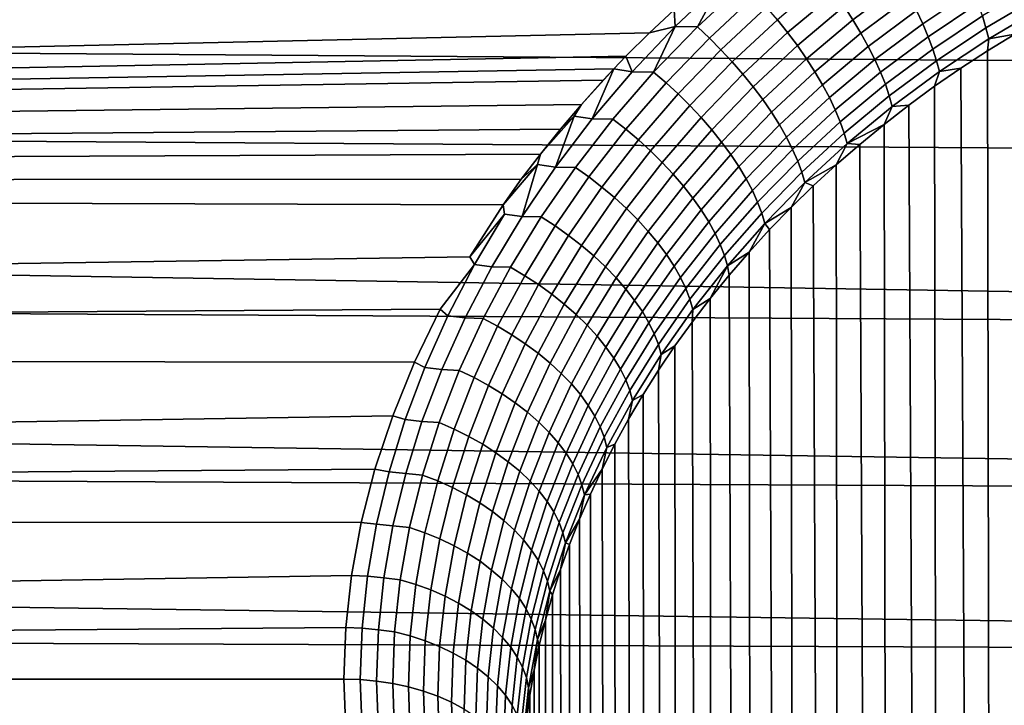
# Model space of a CAD drawing. Header units: metres. Extents: x -29 to 117, y -464 to 29.
# Tile 331 of 362: x 95.03 to 100.55, y -18.31 to -14.47. Entities that reach past the tile are written whole.
import ezdxf

# ---------------------------------------------------------------- set-up
doc = ezdxf.new("R2010")
doc.units = ezdxf.units.M
doc.layers.add('solid_24_501_056_XXX', color=7, linetype='CONTINUOUS')

msp = doc.modelspace()

# ---------------------------------------------------------------- linework, layer by layer
at = {"layer": 'solid_24_501_056_XXX'}
for points in [[(69.047974, -13.9596, 27.441992), (115.332092, -14.312449, 27.645866), (115.389374, -14.803751, 27.941235), (68.928398, -14.469694, 27.738928)], [(99.697731, -14.470468, 76.542145), (99.972244, -14.264395, 76.652916), (99.926414, -14.186482, 76.633469), (99.649162, -14.394706, 76.520927)], [(100.08844, -14.492597, 76.757446), (100.369263, -14.304592, 76.854813), (100.336456, -14.228458, 76.813866), (100.053612, -14.418109, 76.715172)], [(98.959328, -14.262216, 76.393478), (98.695892, -14.413435, 76.302017), (98.701729, -14.507114, 76.249756)], [(98.959328, -14.262216, 76.393478), (98.701729, -14.507114, 76.249756), (98.826317, -14.509795, 76.261063)], [(98.959328, -14.262216, 76.393478), (98.826317, -14.509795, 76.261063), (99.088821, -14.265953, 76.402695)], [(98.893097, -14.572142, 76.246849), (99.152267, -14.33113, 76.386108), (99.088821, -14.265953, 76.402695), (98.826317, -14.509795, 76.261063)], [(99.331787, -14.541549, 76.384087), (99.597404, -14.319251, 76.507629), (99.542892, -14.24475, 76.502373), (99.274277, -14.46952, 76.376762)], [(99.742691, -14.54589, 76.571114), (100.014763, -14.341824, 76.680229), (99.972244, -14.264395, 76.652916), (99.697731, -14.470468, 76.542145)], [(100.443016, -14.514874, 77.018661), (100.731186, -14.344188, 77.104179), (100.712067, -14.27663, 77.044022), (100.422775, -14.448414, 76.957649)], [(98.95826, -14.637431, 76.240501), (99.214264, -14.399179, 76.377441), (99.152267, -14.33113, 76.386108), (98.893097, -14.572142, 76.246849)], [(99.386299, -14.614652, 76.399353), (99.649162, -14.394706, 76.520927), (99.597404, -14.319251, 76.507629), (99.331787, -14.541549, 76.384087)], [(99.783661, -14.620327, 76.607582), (100.053612, -14.418109, 76.715172), (100.014763, -14.341824, 76.680229), (99.742691, -14.54589, 76.571114)], [(100.118965, -14.564651, 76.806694), (100.398117, -14.378119, 76.902878), (100.369263, -14.304592, 76.854813), (100.08844, -14.492597, 76.757446)], [(99.437363, -14.688203, 76.422417), (99.697731, -14.470468, 76.542145), (99.649162, -14.394706, 76.520927), (99.386299, -14.614652, 76.399353)], [(100.14492, -14.633657, 76.862495), (100.422775, -14.448414, 76.957649), (100.398117, -14.378119, 76.902878), (100.118965, -14.564651, 76.806694)], [(100.458679, -14.57693, 77.085396), (100.746124, -14.407156, 77.170219), (100.731186, -14.344188, 77.104179), (100.443016, -14.514874, 77.018661)], [(60.9226, -14.407704, 76.30542), (60.887333, -15.386535, 75.697922), (98.558464, -14.542599, 76.224953), (98.695892, -14.413435, 76.302017)], [(98.701729, -14.507114, 76.249756), (98.695892, -14.413435, 76.302017), (98.558464, -14.542599, 76.224953)], [(99.021248, -14.705104, 76.242065), (99.274277, -14.46952, 76.376762), (99.214264, -14.399179, 76.377441), (98.95826, -14.637431, 76.240501)], [(99.820297, -14.693143, 76.65123), (100.08844, -14.492597, 76.757446), (100.053612, -14.418109, 76.715172), (99.783661, -14.620327, 76.607582)], [(100.166092, -14.699023, 76.92437), (100.443016, -14.514874, 77.018661), (100.422775, -14.448414, 76.957649), (100.14492, -14.633657, 76.862495)], [(100.458679, -14.57693, 77.085396), (100.604523, -14.551145, 77.197197), (100.746124, -14.407156, 77.170219)], [(68.928398, -14.469694, 27.738928), (115.389374, -14.803751, 27.941235), (115.443558, -15.288179, 28.246008), (68.807899, -14.973653, 28.04657)], [(98.460838, -14.761535, 76.097061), (98.701729, -14.507114, 76.249756), (98.558464, -14.542599, 76.224953), (98.426079, -14.674003, 76.145584)], [(98.701729, -14.507114, 76.249756), (98.460838, -14.761535, 76.097061), (98.580727, -14.763622, 76.110207)], [(98.701729, -14.507114, 76.249756), (98.580727, -14.763622, 76.110207), (98.826317, -14.509795, 76.261063)], [(99.081512, -14.774582, 76.251534), (99.331787, -14.541549, 76.384087), (99.274277, -14.46952, 76.376762), (99.021248, -14.705104, 76.242065)], [(99.484535, -14.761574, 76.453094), (99.742691, -14.54589, 76.571114), (99.697731, -14.470468, 76.542145), (99.437363, -14.688203, 76.422417)], [(99.852272, -14.763715, 76.701683), (100.118965, -14.564651, 76.806694), (100.08844, -14.492597, 76.757446), (99.820297, -14.693143, 76.65123)], [(60.887333, -15.386535, 75.697922), (98.426079, -14.674003, 76.145584), (98.558464, -14.542599, 76.224953)], [(98.650604, -14.823027, 76.098473), (98.893097, -14.572142, 76.246849), (98.826317, -14.509795, 76.261063), (98.580727, -14.763622, 76.110207)], [(99.13855, -14.845272, 76.268829), (99.386299, -14.614652, 76.399353), (99.331787, -14.541549, 76.384087), (99.081512, -14.774582, 76.251534)], [(99.527405, -14.834137, 76.491119), (99.783661, -14.620327, 76.607582), (99.742691, -14.54589, 76.571114), (99.484535, -14.761574, 76.453094)], [(100.182281, -14.760191, 76.991791), (100.458679, -14.57693, 77.085396), (100.443016, -14.514874, 77.018661), (100.166092, -14.699023, 76.92437)], [(100.451645, -14.644389, 77.150513), (100.530876, -58.522095, 129.525024), (100.845062, -58.37307, 129.65007), (100.604523, -14.551145, 77.197197)], [(100.458679, -14.57693, 77.085396), (100.451645, -14.644389, 77.150513), (100.604523, -14.551145, 77.197197)], [(98.718689, -14.885459, 76.094536), (98.95826, -14.637431, 76.240501), (98.893097, -14.572142, 76.246849), (98.650604, -14.823027, 76.098473)], [(99.191872, -14.916568, 76.293793), (99.437363, -14.688203, 76.422417), (99.386299, -14.614652, 76.399353), (99.13855, -14.845272, 76.268829)], [(99.879326, -14.831439, 76.75853), (100.14492, -14.633657, 76.862495), (100.118965, -14.564651, 76.806694), (99.852272, -14.763715, 76.701683)], [(100.458679, -14.57693, 77.085396), (100.182281, -14.760191, 76.991791), (100.301796, -14.741547, 77.10112), (100.451645, -14.644389, 77.150513)], [(60.887333, -15.386535, 75.697922), (98.357079, -14.745494, 76.101997), (98.426079, -14.674003, 76.145584)], [(98.460838, -14.761535, 76.097061), (98.426079, -14.674003, 76.145584), (98.357079, -14.745494, 76.101997)], [(98.784409, -14.950383, 76.098419), (99.021248, -14.705104, 76.242065), (98.95826, -14.637431, 76.240501), (98.718689, -14.885459, 76.094536)], [(99.565613, -14.905272, 76.536163), (99.820297, -14.693143, 76.65123), (99.783661, -14.620327, 76.607582), (99.527405, -14.834137, 76.491119)], [(99.901215, -14.895738, 76.821259), (100.166092, -14.699023, 76.92437), (100.14492, -14.633657, 76.862495), (99.879326, -14.831439, 76.75853)], [(100.451645, -14.644389, 77.150513), (100.301796, -14.741547, 77.10112), (100.530876, -58.522095, 129.525024)], [(98.847198, -15.017246, 76.1101), (99.081512, -14.774582, 76.251534), (99.021248, -14.705104, 76.242065), (98.784409, -14.950383, 76.098419)], [(99.241013, -14.987862, 76.326218), (99.484535, -14.761574, 76.453094), (99.437363, -14.688203, 76.422417), (99.191872, -14.916568, 76.293793)], [(99.598831, -14.974372, 76.587845), (99.852272, -14.763715, 76.701683), (99.820297, -14.693143, 76.65123), (99.565613, -14.905272, 76.536163)], [(99.917763, -14.95606, 76.889351), (100.182281, -14.760191, 76.991791), (100.166092, -14.699023, 76.92437), (99.901215, -14.895738, 76.821259)], [(60.887333, -15.386535, 75.697922), (98.298676, -14.807759, 76.063797), (98.357079, -14.745494, 76.101997)], [(98.237198, -15.024389, 75.935562), (98.357079, -14.745494, 76.101997), (98.176094, -14.943997, 75.979431), (98.135208, -15.009607, 75.938515)], [(98.176094, -14.943997, 75.979431), (98.357079, -14.745494, 76.101997), (98.298676, -14.807759, 76.063797)], [(98.460838, -14.761535, 76.097061), (98.357079, -14.745494, 76.101997), (98.237198, -15.024389, 75.935562)], [(98.237198, -15.024389, 75.935562), (98.352646, -15.026298, 75.95031), (98.580727, -14.763622, 76.110207), (98.460838, -14.761535, 76.097061)], [(98.425369, -15.082658, 75.941147), (98.650604, -14.823027, 76.098473), (98.580727, -14.763622, 76.110207), (98.352646, -15.026298, 75.95031)], [(98.906517, -15.085475, 76.129478), (99.13855, -14.845272, 76.268829), (99.081512, -14.774582, 76.251534), (98.847198, -15.017246, 76.1101)], [(99.285561, -15.058543, 76.365822), (99.527405, -14.834137, 76.491119), (99.484535, -14.761574, 76.453094), (99.241013, -14.987862, 76.326218)], [(99.626778, -15.040844, 76.645721), (99.879326, -14.831439, 76.75853), (99.852272, -14.763715, 76.701683), (99.598831, -14.974372, 76.587845)], [(100.182281, -14.760191, 76.991791), (99.917763, -14.95606, 76.889351), (100.011726, -14.947417, 76.994492), (100.155128, -14.842526, 77.049057)], [(100.155128, -14.842526, 77.049057), (100.229263, -58.685654, 129.387787), (100.530876, -58.522095, 129.525024), (100.301796, -14.741547, 77.10112)], [(100.182281, -14.760191, 76.991791), (100.155128, -14.842526, 77.049057), (100.301796, -14.741547, 77.10112)], [(60.887333, -15.386535, 75.697922), (98.176094, -14.943997, 75.979431), (98.298676, -14.807759, 76.063797)], [(98.496132, -15.142146, 75.939697), (98.718689, -14.885459, 76.094536), (98.650604, -14.823027, 76.098473), (98.425369, -15.082658, 75.941147)], [(99.325127, -15.128008, 76.412277), (99.565613, -14.905272, 76.536163), (99.527405, -14.834137, 76.491119), (99.285561, -15.058543, 76.365822)], [(99.649208, -15.104121, 76.709297), (99.901215, -14.895738, 76.821259), (99.879326, -14.831439, 76.75853), (99.626778, -15.040844, 76.645721)], [(98.564346, -15.204254, 75.945969), (98.784409, -14.950383, 76.098419), (98.718689, -14.885459, 76.094536), (98.496132, -15.142146, 75.939697)], [(98.961853, -15.154488, 76.15638), (99.191872, -14.916568, 76.293793), (99.13855, -14.845272, 76.268829), (98.906517, -15.085475, 76.129478)], [(100.155128, -14.842526, 77.049057), (100.011726, -14.947417, 76.994492), (100.229263, -58.685654, 129.387787)], [(60.887333, -15.386535, 75.697922), (98.058586, -15.082244, 75.892723), (98.176094, -14.943997, 75.979431)], [(98.135208, -15.009607, 75.938515), (98.176094, -14.943997, 75.979431), (98.058586, -15.082244, 75.892723)], [(99.012749, -15.223693, 76.190575), (99.241013, -14.987862, 76.326218), (99.191872, -14.916568, 76.293793), (98.961853, -15.154488, 76.15638)], [(99.35939, -15.195663, 76.465179), (99.598831, -14.974372, 76.587845), (99.565613, -14.905272, 76.536163), (99.325127, -15.128008, 76.412277)], [(99.665939, -15.163662, 76.77803), (99.917763, -14.95606, 76.889351), (99.901215, -14.895738, 76.821259), (99.649208, -15.104121, 76.709297)], [(99.871834, -15.0559, 76.937317), (99.94136, -58.863129, 129.238861), (100.229263, -58.685654, 129.387787), (100.011726, -14.947417, 76.994492)], [(99.917763, -14.95606, 76.889351), (99.871834, -15.0559, 76.937317), (100.011726, -14.947417, 76.994492)], [(68.807899, -14.973653, 28.04657), (115.443558, -15.288179, 28.246008), (115.541985, -16.235966, 28.883238), (68.686432, -15.471258, 28.364798)], [(98.62941, -15.26845, 75.959915), (98.847198, -15.017246, 76.1101), (98.784409, -14.950383, 76.098419), (98.564346, -15.204254, 75.945969)], [(99.058762, -15.2925, 76.231781), (99.285561, -15.058543, 76.365822), (99.241013, -14.987862, 76.326218), (99.012749, -15.223693, 76.190575)], [(99.388039, -15.260929, 76.524071), (99.626778, -15.040844, 76.645721), (99.598831, -14.974372, 76.587845), (99.35939, -15.195663, 76.465179)], [(99.665939, -15.163662, 76.77803), (99.871834, -15.0559, 76.937317), (99.917763, -14.95606, 76.889351)], [(98.031357, -15.294617, 75.765434), (98.135208, -15.009607, 75.938515), (97.946388, -15.222033, 75.803917), (97.931061, -15.280824, 75.766586)], [(98.135208, -15.009607, 75.938515), (98.058586, -15.082244, 75.892723), (97.946388, -15.222033, 75.803917)], [(98.135208, -15.009607, 75.938515), (98.031357, -15.294617, 75.765434), (98.237198, -15.024389, 75.935562)], [(98.031357, -15.294617, 75.765434), (98.142624, -15.296706, 75.781532), (98.352646, -15.026298, 75.95031), (98.237198, -15.024389, 75.935562)], [(98.217949, -15.349932, 75.775024), (98.425369, -15.082658, 75.941147), (98.352646, -15.026298, 75.95031), (98.142624, -15.296706, 75.781532)], [(98.690781, -15.334185, 75.981415), (98.906517, -15.085475, 76.129478), (98.847198, -15.017246, 76.1101), (98.62941, -15.26845, 75.959915)], [(99.099495, -15.36032, 76.27964), (99.325127, -15.128008, 76.412277), (99.285561, -15.058543, 76.365822), (99.058762, -15.2925, 76.231781)], [(99.410835, -15.323249, 76.588463), (99.649208, -15.104121, 76.709297), (99.626778, -15.040844, 76.645721), (99.388039, -15.260929, 76.524071)], [(99.665939, -15.163662, 76.77803), (99.735687, -15.167631, 76.877419), (99.871834, -15.0559, 76.937317)], [(99.871834, -15.0559, 76.937317), (99.735687, -15.167631, 76.877419), (99.94136, -58.863129, 129.238861)], [(60.887333, -15.386535, 75.697922), (97.946388, -15.222033, 75.803917), (98.058586, -15.082244, 75.892723)], [(98.291153, -15.406403, 75.776131), (98.496132, -15.142146, 75.939697), (98.425369, -15.082658, 75.941147), (98.217949, -15.349932, 75.775024)], [(98.747925, -15.400897, 76.010284), (98.961853, -15.154488, 76.15638), (98.906517, -15.085475, 76.129478), (98.690781, -15.334185, 75.981415)], [(99.427589, -15.38209, 76.657791), (99.665939, -15.163662, 76.77803), (99.649208, -15.104121, 76.709297), (99.410835, -15.323249, 76.588463)], [(98.36161, -15.465635, 75.784851), (98.564346, -15.204254, 75.945969), (98.496132, -15.142146, 75.939697), (98.291153, -15.406403, 75.776131)], [(98.800354, -15.468017, 76.046272), (99.012749, -15.223693, 76.190575), (98.961853, -15.154488, 76.15638), (98.747925, -15.400897, 76.010284)], [(99.134598, -15.426575, 76.33374), (99.35939, -15.195663, 76.465179), (99.325127, -15.128008, 76.412277), (99.099495, -15.36032, 76.27964)], [(99.427589, -15.38209, 76.657791), (99.603386, -15.282576, 76.814903), (99.665939, -15.163662, 76.77803)], [(99.665939, -15.163662, 76.77803), (99.603386, -15.282576, 76.814903), (99.735687, -15.167631, 76.877419)], [(99.603386, -15.282576, 76.814903), (99.668266, -59.053841, 129.078842), (99.94136, -58.863129, 129.238861), (99.735687, -15.167631, 76.877419)], [(60.887333, -15.386535, 75.697922), (97.839478, -15.363446, 75.712891), (97.946388, -15.222033, 75.803917)], [(97.931061, -15.280824, 75.766586), (97.946388, -15.222033, 75.803917), (97.839478, -15.363446, 75.712891)], [(98.428726, -15.527124, 75.801109), (98.62941, -15.26845, 75.959915), (98.564346, -15.204254, 75.945969), (98.36161, -15.465635, 75.784851)], [(98.847626, -15.534969, 76.089073), (99.058762, -15.2925, 76.231781), (99.012749, -15.223693, 76.190575), (98.800354, -15.468017, 76.046272)], [(99.16378, -15.490695, 76.393631), (99.388039, -15.260929, 76.524071), (99.35939, -15.195663, 76.465179), (99.134598, -15.426575, 76.33374)], [(97.931061, -15.280824, 75.766586), (97.839478, -15.363446, 75.712891), (97.73777, -15.50661, 75.61953)], [(97.843742, -15.571127, 75.586922), (97.931061, -15.280824, 75.766586), (97.73777, -15.50661, 75.61953), (97.745018, -15.558166, 75.586395)], [(97.931061, -15.280824, 75.766586), (97.843742, -15.571127, 75.586922), (98.031357, -15.294617, 75.765434)], [(98.49192, -15.590343, 75.82476), (98.690781, -15.334185, 75.981415), (98.62941, -15.26845, 75.959915), (98.428726, -15.527124, 75.801109)], [(99.18679, -15.552135, 76.458786), (99.410835, -15.323249, 76.588463), (99.388039, -15.260929, 76.524071), (99.16378, -15.490695, 76.393631)], [(97.843742, -15.571127, 75.586922), (97.951157, -15.573721, 75.604111), (98.142624, -15.296706, 75.781532), (98.031357, -15.294617, 75.765434)], [(98.028831, -15.623733, 75.600319), (98.217949, -15.349932, 75.775024), (98.142624, -15.296706, 75.781532), (97.951157, -15.573721, 75.604111)], [(98.550644, -15.654751, 75.855606), (98.747925, -15.400897, 76.010284), (98.690781, -15.334185, 75.981415), (98.49192, -15.590343, 75.82476)], [(98.889328, -15.601183, 76.138321), (99.099495, -15.36032, 76.27964), (99.058762, -15.2925, 76.231781), (98.847626, -15.534969, 76.089073)], [(99.203423, -15.610369, 76.528648), (99.427589, -15.38209, 76.657791), (99.410835, -15.323249, 76.588463), (99.18679, -15.552135, 76.458786)], [(99.427589, -15.38209, 76.657791), (99.475037, -15.400742, 76.749908), (99.603386, -15.282576, 76.814903)], [(99.603386, -15.282576, 76.814903), (99.475037, -15.400742, 76.749908), (99.668266, -59.053841, 129.078842)], [(60.887333, -15.386535, 75.697922), (60.862103, -16.33952, 75.051208), (97.550407, -15.796611, 75.426575), (97.73777, -15.50661, 75.61953)], [(60.887333, -15.386535, 75.697922), (97.73777, -15.50661, 75.61953), (97.839478, -15.363446, 75.712891)], [(98.104225, -15.677122, 75.60405), (98.291153, -15.406403, 75.776131), (98.217949, -15.349932, 75.775024), (98.028831, -15.623733, 75.600319)], [(98.92511, -15.666092, 76.193604), (99.134598, -15.426575, 76.33374), (99.099495, -15.36032, 76.27964), (98.889328, -15.601183, 76.138321)], [(99.203423, -15.610369, 76.528648), (99.350845, -15.521766, 76.68235), (99.427589, -15.38209, 76.657791)], [(99.427589, -15.38209, 76.657791), (99.350845, -15.521766, 76.68235), (99.475037, -15.400742, 76.749908)], [(98.176704, -15.733433, 75.615257), (98.36161, -15.465635, 75.784851), (98.291153, -15.406403, 75.776131), (98.104225, -15.677122, 75.60405)], [(98.604416, -15.719797, 75.893387), (98.800354, -15.468017, 76.046272), (98.747925, -15.400897, 76.010284), (98.550644, -15.654751, 75.855606)], [(98.954674, -15.729139, 76.254433), (99.16378, -15.490695, 76.393631), (99.134598, -15.426575, 76.33374), (98.92511, -15.666092, 76.193604)], [(99.350845, -15.521766, 76.68235), (99.411026, -59.257069, 128.90831), (99.668266, -59.053841, 129.078842), (99.475037, -15.400742, 76.749908)], [(68.564156, -15.962255, 28.693464), (68.686432, -15.471258, 28.364798), (115.541985, -16.235966, 28.883238)], [(98.245636, -15.792184, 75.633858), (98.428726, -15.527124, 75.801109), (98.36161, -15.465635, 75.784851), (98.176704, -15.733433, 75.615257)], [(98.652756, -15.784926, 75.937775), (98.847626, -15.534969, 76.089073), (98.800354, -15.468017, 76.046272), (98.604416, -15.719797, 75.893387)], [(98.977745, -15.789788, 76.320297), (99.18679, -15.552135, 76.458786), (99.16378, -15.490695, 76.393631), (98.954674, -15.729139, 76.254433)], [(97.745018, -15.558166, 75.586395), (97.73777, -15.50661, 75.61953), (97.550407, -15.796611, 75.426575)], [(98.310432, -15.852873, 75.659683), (98.49192, -15.590343, 75.82476), (98.428726, -15.527124, 75.801109), (98.245636, -15.792184, 75.633858)], [(98.695259, -15.849582, 75.988396), (98.889328, -15.601183, 76.138321), (98.847626, -15.534969, 76.089073), (98.652756, -15.784926, 75.937775)], [(98.994148, -15.84752, 76.390633), (99.203423, -15.610369, 76.528648), (99.18679, -15.552135, 76.458786), (98.977745, -15.789788, 76.320297)], [(99.203423, -15.610369, 76.528648), (99.23101, -15.64528, 76.612129), (99.350845, -15.521766, 76.68235)], [(99.350845, -15.521766, 76.68235), (99.23101, -15.64528, 76.612129), (99.411026, -59.257069, 128.90831)], [(97.745018, -15.558166, 75.586395), (97.550407, -15.796611, 75.426575), (97.577446, -15.840572, 75.398239)], [(97.577446, -15.840572, 75.398239), (97.674736, -15.852832, 75.400299), (97.843742, -15.571127, 75.586922), (97.745018, -15.558166, 75.586395)], [(97.674736, -15.852832, 75.400299), (97.778633, -15.856202, 75.418327), (97.951157, -15.573721, 75.604111), (97.843742, -15.571127, 75.586922)], [(97.858406, -15.902929, 75.41732), (98.028831, -15.623733, 75.600319), (97.951157, -15.573721, 75.604111), (97.778633, -15.856202, 75.418327)], [(98.370544, -15.91498, 75.69252), (98.550644, -15.654751, 75.855606), (98.49192, -15.590343, 75.82476), (98.310432, -15.852873, 75.659683)], [(98.731567, -15.91321, 76.044807), (98.92511, -15.666092, 76.193604), (98.889328, -15.601183, 76.138321), (98.695259, -15.849582, 75.988396)], [(98.994148, -15.84752, 76.390633), (99.115585, -15.771305, 76.539429), (99.203423, -15.610369, 76.528648)], [(99.203423, -15.610369, 76.528648), (99.115585, -15.771305, 76.539429), (99.23101, -15.64528, 76.612129)], [(97.93576, -15.953182, 75.423721), (98.104225, -15.677122, 75.60405), (98.028831, -15.623733, 75.600319), (97.858406, -15.902929, 75.41732)], [(98.425453, -15.977976, 75.732086), (98.604416, -15.719797, 75.893387), (98.550644, -15.654751, 75.855606), (98.370544, -15.91498, 75.69252)], [(98.761368, -15.975267, 76.106529), (98.954674, -15.729139, 76.254433), (98.92511, -15.666092, 76.193604), (98.731567, -15.91321, 76.044807)], [(99.115585, -15.771305, 76.539429), (99.170593, -59.472046, 128.727921), (99.411026, -59.257069, 128.90831), (99.23101, -15.64528, 76.612129)], [(98.010017, -16.006533, 75.437462), (98.176704, -15.733433, 75.615257), (98.104225, -15.677122, 75.60405), (97.93576, -15.953182, 75.423721)], [(98.474701, -16.041321, 75.778038), (98.652756, -15.784926, 75.937775), (98.604416, -15.719797, 75.893387), (98.425453, -15.977976, 75.732086)], [(98.080544, -16.062525, 75.458427), (98.245636, -15.792184, 75.633858), (98.176704, -15.733433, 75.615257), (98.010017, -16.006533, 75.437462)], [(98.784393, -16.035223, 76.173042), (98.977745, -15.789788, 76.320297), (98.954674, -15.729139, 76.254433), (98.761368, -15.975267, 76.106529)], [(98.994148, -15.84752, 76.390633), (99.004677, -15.899748, 76.464355), (99.115585, -15.771305, 76.539429)], [(99.115585, -15.771305, 76.539429), (99.004677, -15.899748, 76.464355), (99.170593, -59.472046, 128.727921)], [(97.577446, -15.840572, 75.398239), (97.550407, -15.796611, 75.426575), (60.862103, -16.33952, 75.051208), (97.384651, -16.090906, 75.225426)], [(98.146744, -16.12068, 75.486443), (98.310432, -15.852873, 75.659683), (98.245636, -15.792184, 75.633858), (98.080544, -16.062525, 75.458427)], [(98.517853, -16.104475, 75.829987), (98.695259, -15.849582, 75.988396), (98.652756, -15.784926, 75.937775), (98.474701, -16.041321, 75.778038)], [(98.800461, -16.092566, 76.243774), (98.994148, -15.84752, 76.390633), (98.977745, -15.789788, 76.320297), (98.784393, -16.035223, 76.173042)], [(97.577446, -15.840572, 75.398239), (97.384651, -16.090906, 75.225426), (97.428734, -16.12702, 75.202385)], [(97.428734, -16.12702, 75.202385), (97.524727, -16.13868, 75.205864), (97.674736, -15.852832, 75.400299), (97.577446, -15.840572, 75.398239)], [(97.524727, -16.13868, 75.205864), (97.62545, -16.143044, 75.224472), (97.778633, -15.856202, 75.418327), (97.674736, -15.852832, 75.400299)], [(97.707085, -16.186424, 75.226311), (97.858406, -15.902929, 75.41732), (97.778633, -15.856202, 75.418327), (97.62545, -16.143044, 75.224472)], [(98.208046, -16.180498, 75.521263), (98.370544, -15.91498, 75.69252), (98.310432, -15.852873, 75.659683), (98.146744, -16.12068, 75.486443)], [(98.554543, -16.166895, 75.887489), (98.731567, -15.91321, 76.044807), (98.695259, -15.849582, 75.988396), (98.517853, -16.104475, 75.829987)], [(98.800461, -16.092566, 76.243774), (98.898422, -16.030256, 76.386818), (98.994148, -15.84752, 76.390633)], [(98.994148, -15.84752, 76.390633), (98.898422, -16.030256, 76.386818), (99.004677, -15.899748, 76.464355)], [(97.78614, -16.233498, 75.235413), (97.93576, -15.953182, 75.423721), (97.858406, -15.902929, 75.41732), (97.707085, -16.186424, 75.226311)], [(98.263931, -16.241472, 75.562592), (98.425453, -15.977976, 75.732086), (98.370544, -15.91498, 75.69252), (98.208046, -16.180498, 75.521263)], [(98.584457, -16.22805, 75.95005), (98.761368, -15.975267, 76.106529), (98.731567, -15.91321, 76.044807), (98.554543, -16.166895, 75.887489)], [(98.898422, -16.030256, 76.386818), (98.947899, -59.697952, 128.538361), (99.170593, -59.472046, 128.727921), (99.004677, -15.899748, 76.464355)], [(68.564156, -15.962255, 28.693464), (115.541985, -16.235966, 28.883238), (115.627312, -17.15449, 29.556168), (68.441238, -16.446394, 29.032417)], [(97.861954, -16.283857, 75.251717), (98.010017, -16.006533, 75.437462), (97.93576, -15.953182, 75.423721), (97.78614, -16.233498, 75.235413)], [(98.313919, -16.303078, 75.610085), (98.474701, -16.041321, 75.778038), (98.425453, -15.977976, 75.732086), (98.263931, -16.241472, 75.562592)], [(98.607353, -16.287418, 76.017136), (98.784393, -16.035223, 76.173042), (98.761368, -15.975267, 76.106529), (98.584457, -16.22805, 75.95005)], [(97.933868, -16.337074, 75.275063), (98.080544, -16.062525, 75.458427), (98.010017, -16.006533, 75.437462), (97.861954, -16.283857, 75.251717)], [(98.357574, -16.36479, 75.663322), (98.517853, -16.104475, 75.829987), (98.474701, -16.041321, 75.778038), (98.313919, -16.303078, 75.610085)], [(98.623016, -16.344488, 76.088173), (98.800461, -16.092566, 76.243774), (98.784393, -16.035223, 76.173042), (98.607353, -16.287418, 76.017136)], [(98.898422, -16.030256, 76.386818), (98.796974, -16.162489, 76.306778), (98.947899, -59.697952, 128.538361)], [(98.800461, -16.092566, 76.243774), (98.796974, -16.162489, 76.306778), (98.898422, -16.030256, 76.386818)], [(60.862103, -16.33952, 75.051208), (97.240768, -16.388149, 75.016663), (97.384651, -16.090906, 75.225426)], [(97.299232, -16.416512, 74.999138), (97.428734, -16.12702, 75.202385), (97.384651, -16.090906, 75.225426), (97.240768, -16.388149, 75.016663)], [(98.001274, -16.392694, 75.305267), (98.146744, -16.12068, 75.486443), (98.080544, -16.062525, 75.458427), (97.933868, -16.337074, 75.275063)], [(98.394539, -16.426079, 75.721855), (98.554543, -16.166895, 75.887489), (98.517853, -16.104475, 75.829987), (98.357574, -16.36479, 75.663322)], [(98.800461, -16.092566, 76.243774), (98.623016, -16.344488, 76.088173), (98.700356, -16.296484, 76.224457), (98.796974, -16.162489, 76.306778)], [(97.299232, -16.416512, 74.999138), (97.394081, -16.427647, 75.003899), (97.524727, -16.13868, 75.205864), (97.428734, -16.12702, 75.202385)], [(97.394081, -16.427647, 75.003899), (97.492012, -16.433176, 75.022842), (97.62545, -16.143044, 75.224472), (97.524727, -16.13868, 75.205864)], [(97.575249, -16.47316, 75.027565), (97.707085, -16.186424, 75.226311), (97.62545, -16.143044, 75.224472), (97.492012, -16.433176, 75.022842)], [(98.063591, -16.450241, 75.342072), (98.208046, -16.180498, 75.521263), (98.146744, -16.12068, 75.486443), (98.001274, -16.392694, 75.305267)], [(98.700356, -16.296484, 76.224457), (98.743782, -59.933929, 128.340347), (98.947899, -59.697952, 128.538361), (98.796974, -16.162489, 76.306778)], [(97.655785, -16.51701, 75.039413), (97.78614, -16.233498, 75.235413), (97.707085, -16.186424, 75.226311), (97.575249, -16.47316, 75.027565)], [(98.120285, -16.509224, 75.385147), (98.263931, -16.241472, 75.562592), (98.208046, -16.180498, 75.521263), (98.063591, -16.450241, 75.342072)], [(98.424492, -16.486423, 75.785187), (98.584457, -16.22805, 75.95005), (98.554543, -16.166895, 75.887489), (98.394539, -16.426079, 75.721855)], [(97.732925, -16.564356, 75.058289), (97.861954, -16.283857, 75.251717), (97.78614, -16.233498, 75.235413), (97.655785, -16.51701, 75.039413)], [(98.170876, -16.569138, 75.434143), (98.313919, -16.303078, 75.610085), (98.263931, -16.241472, 75.562592), (98.120285, -16.509224, 75.385147)], [(98.447166, -16.545305, 75.852776), (98.607353, -16.287418, 76.017136), (98.584457, -16.22805, 75.95005), (98.424492, -16.486423, 75.785187)], [(97.806023, -16.614788, 75.084038), (97.933868, -16.337074, 75.275063), (97.861954, -16.283857, 75.251717), (97.732925, -16.564356, 75.058289)], [(98.214935, -16.629469, 75.488625), (98.357574, -16.36479, 75.663322), (98.313919, -16.303078, 75.610085), (98.170876, -16.569138, 75.434143)], [(98.462379, -16.602222, 75.924034), (98.623016, -16.344488, 76.088173), (98.607353, -16.287418, 76.017136), (98.447166, -16.545305, 75.852776)], [(98.700356, -16.296484, 76.224457), (98.608658, -16.432081, 76.139908), (98.743782, -59.933929, 128.340347)], [(98.623016, -16.344488, 76.088173), (98.608658, -16.432081, 76.139908), (98.700356, -16.296484, 76.224457)], [(60.862103, -16.33952, 75.051208), (60.846954, -17.265152, 74.366341), (97.119133, -16.687141, 74.800827), (97.240768, -16.388149, 75.016663)], [(97.874443, -16.667877, 75.116425), (98.001274, -16.392694, 75.305267), (97.933868, -16.337074, 75.275063), (97.806023, -16.614788, 75.084038)], [(98.252068, -16.689703, 75.548134), (98.394539, -16.426079, 75.721855), (98.357574, -16.36479, 75.663322), (98.214935, -16.629469, 75.488625)], [(98.623016, -16.344488, 76.088173), (98.462379, -16.602222, 75.924034), (98.521965, -16.568968, 76.053085), (98.608658, -16.432081, 76.139908)], [(97.189178, -16.708084, 74.788872), (97.299232, -16.416512, 74.999138), (97.240768, -16.388149, 75.016663), (97.119133, -16.687141, 74.800827)], [(97.189178, -16.708084, 74.788872), (97.283035, -16.71874, 74.794777), (97.394081, -16.427647, 75.003899), (97.299232, -16.416512, 74.999138)], [(97.283035, -16.71874, 74.794777), (97.378586, -16.725559, 74.813812), (97.492012, -16.433176, 75.022842), (97.394081, -16.427647, 75.003899)], [(97.463181, -16.7621, 74.821449), (97.575249, -16.47316, 75.027565), (97.492012, -16.433176, 75.022842), (97.378586, -16.725559, 74.813812)], [(97.937607, -16.723171, 75.155182), (98.063591, -16.450241, 75.342072), (98.001274, -16.392694, 75.305267), (97.874443, -16.667877, 75.116425)], [(98.281982, -16.749327, 75.612167), (98.424492, -16.486423, 75.785187), (98.394539, -16.426079, 75.721855), (98.252068, -16.689703, 75.548134)], [(98.521965, -16.568968, 76.053085), (98.559013, -60.179089, 128.134644), (98.743782, -59.933929, 128.340347), (98.608658, -16.432081, 76.139908)], [(68.317619, -16.92347, 29.381521), (68.441238, -16.446394, 29.032417), (115.627312, -17.15449, 29.556168)], [(97.544952, -16.802698, 74.836067), (97.655785, -16.51701, 75.039413), (97.575249, -16.47316, 75.027565), (97.463181, -16.7621, 74.821449)], [(97.994972, -16.780195, 75.199982), (98.120285, -16.509224, 75.385147), (98.063591, -16.450241, 75.342072), (97.937607, -16.723171, 75.155182)], [(98.304398, -16.807827, 75.680168), (98.447166, -16.545305, 75.852776), (98.424492, -16.486423, 75.785187), (98.281982, -16.749327, 75.612167)], [(97.623215, -16.847006, 74.857536), (97.732925, -16.564356, 75.058289), (97.655785, -16.51701, 75.039413), (97.544952, -16.802698, 74.836067)], [(98.046043, -16.838461, 75.250435), (98.170876, -16.569138, 75.434143), (98.120285, -16.509224, 75.385147), (97.994972, -16.780195, 75.199982)], [(98.319138, -16.864706, 75.751556), (98.462379, -16.602222, 75.924034), (98.447166, -16.545305, 75.852776), (98.304398, -16.807827, 75.680168)], [(97.697296, -16.894648, 74.885681), (97.806023, -16.614788, 75.084038), (97.732925, -16.564356, 75.058289), (97.623215, -16.847006, 74.857536)], [(98.090393, -16.897474, 75.306114), (98.214935, -16.629469, 75.488625), (98.170876, -16.569138, 75.434143), (98.046043, -16.838461, 75.250435)], [(98.462379, -16.602222, 75.924034), (98.319138, -16.864706, 75.751556), (98.363876, -16.845779, 75.872826), (98.440361, -16.706865, 75.963982)], [(98.521965, -16.568968, 76.053085), (98.440361, -16.706865, 75.963982), (98.559013, -60.179089, 128.134644)], [(98.462379, -16.602222, 75.924034), (98.440361, -16.706865, 75.963982), (98.521965, -16.568968, 76.053085)], [(97.766556, -16.945213, 74.92025), (97.874443, -16.667877, 75.116425), (97.806023, -16.614788, 75.084038), (97.697296, -16.894648, 74.885681)], [(98.127632, -16.956726, 75.366547), (98.252068, -16.689703, 75.548134), (98.214935, -16.629469, 75.488625), (98.090393, -16.897474, 75.306114)], [(60.846954, -17.265152, 74.366341), (97.019768, -16.986481, 74.578705), (97.119133, -16.687141, 74.800827)], [(97.09877, -17.000797, 74.571983), (97.189178, -16.708084, 74.788872), (97.119133, -16.687141, 74.800827), (97.019768, -16.986481, 74.578705)], [(97.09877, -17.000797, 74.571983), (97.191818, -17.011, 74.578903), (97.283035, -16.71874, 74.794777), (97.189178, -16.708084, 74.788872)], [(97.830406, -16.99827, 74.960953), (97.937607, -16.723171, 75.155182), (97.874443, -16.667877, 75.116425), (97.766556, -16.945213, 74.92025)], [(98.157448, -17.015713, 75.431198), (98.281982, -16.749327, 75.612167), (98.252068, -16.689703, 75.548134), (98.127632, -16.956726, 75.366547)], [(98.363876, -16.845779, 75.872826), (98.394295, -60.432495, 127.922012), (98.559013, -60.179089, 128.134644), (98.440361, -16.706865, 75.963982)], [(97.191818, -17.011, 74.578903), (97.285393, -17.019186, 74.597794), (97.378586, -16.725559, 74.813812), (97.283035, -16.71874, 74.794777)], [(97.371094, -17.052246, 74.608383), (97.463181, -16.7621, 74.821449), (97.378586, -16.725559, 74.813812), (97.285393, -17.019186, 74.597794)], [(97.45388, -17.089565, 74.625786), (97.544952, -16.802698, 74.836067), (97.463181, -16.7621, 74.821449), (97.371094, -17.052246, 74.608383)], [(97.888306, -17.053368, 75.007439), (97.994972, -16.780195, 75.199982), (97.937607, -16.723171, 75.155182), (97.830406, -16.99827, 74.960953)], [(98.179588, -17.073929, 75.499535), (98.304398, -16.807827, 75.680168), (98.281982, -16.749327, 75.612167), (98.157448, -17.015713, 75.431198)], [(97.533043, -17.130821, 74.649857), (97.623215, -16.847006, 74.857536), (97.544952, -16.802698, 74.836067), (97.45388, -17.089565, 74.625786)], [(97.939758, -17.110033, 75.059319), (98.046043, -16.838461, 75.250435), (97.994972, -16.780195, 75.199982), (97.888306, -17.053368, 75.007439)], [(98.193863, -17.130877, 75.570969), (98.319138, -16.864706, 75.751556), (98.304398, -16.807827, 75.680168), (98.179588, -17.073929, 75.499535)], [(97.607918, -17.175667, 74.680397), (97.697296, -16.894648, 74.885681), (97.623215, -16.847006, 74.857536), (97.533043, -17.130821, 74.649857)], [(97.984314, -17.16778, 75.116135), (98.090393, -16.897474, 75.306114), (98.046043, -16.838461, 75.250435), (97.939758, -17.110033, 75.059319)], [(98.193863, -17.130877, 75.570969), (98.292542, -16.985537, 75.779655), (98.319138, -16.864706, 75.751556)], [(98.363876, -16.845779, 75.872826), (98.292542, -16.985537, 75.779655), (98.394295, -60.432495, 127.922012)], [(98.319138, -16.864706, 75.751556), (98.292542, -16.985537, 75.779655), (98.363876, -16.845779, 75.872826)], [(68.317619, -16.92347, 29.381521), (115.627312, -17.15449, 29.556168), (115.698807, -18.043081, 30.263849), (68.193253, -17.393272, 29.740641)], [(97.677856, -17.223713, 74.717133), (97.766556, -16.945213, 74.92025), (97.697296, -16.894648, 74.885681), (97.607918, -17.175667, 74.680397)], [(98.021606, -17.226118, 75.177422), (98.127632, -16.956726, 75.366547), (98.090393, -16.897474, 75.306114), (97.984314, -17.16778, 75.116135)], [(60.846954, -17.265152, 74.366341), (96.942963, -17.284868, 74.351105), (97.019768, -16.986481, 74.578705)], [(97.09877, -17.000797, 74.571983), (97.019768, -16.986481, 74.578705), (96.942963, -17.284868, 74.351105), (97.028267, -17.293751, 74.348877)], [(97.742256, -17.274553, 74.759758), (97.830406, -16.99827, 74.960953), (97.766556, -16.945213, 74.92025), (97.677856, -17.223713, 74.717133)], [(98.051308, -17.284546, 75.242638), (98.157448, -17.015713, 75.431198), (98.127632, -16.956726, 75.366547), (98.021606, -17.226118, 75.177422)], [(98.193863, -17.130877, 75.570969), (98.226418, -17.125889, 75.684448), (98.292542, -16.985537, 75.779655)], [(98.226418, -17.125889, 75.684448), (98.250252, -60.693188, 127.703262), (98.394295, -60.432495, 127.922012), (98.292542, -16.985537, 75.779655)], [(97.028267, -17.293751, 74.348877), (97.120667, -17.303503, 74.356689), (97.191818, -17.011, 74.578903), (97.09877, -17.000797, 74.571983)], [(97.120667, -17.303503, 74.356689), (97.212685, -17.313091, 74.375214), (97.285393, -17.019186, 74.597794), (97.191818, -17.011, 74.578903)], [(97.299248, -17.342638, 74.388771), (97.371094, -17.052246, 74.608383), (97.285393, -17.019186, 74.597794), (97.212685, -17.313091, 74.375214)], [(97.800575, -17.327751, 74.807907), (97.888306, -17.053368, 75.007439), (97.830406, -16.99827, 74.960953), (97.742256, -17.274553, 74.759758)], [(98.073166, -17.342566, 75.311226), (98.179588, -17.073929, 75.499535), (98.157448, -17.015713, 75.431198), (98.051308, -17.284546, 75.242638)], [(97.382812, -17.376654, 74.408974), (97.45388, -17.089565, 74.625786), (97.371094, -17.052246, 74.608383), (97.299248, -17.342638, 74.388771)], [(97.462685, -17.414846, 74.435654), (97.533043, -17.130821, 74.649857), (97.45388, -17.089565, 74.625786), (97.382812, -17.376654, 74.408974)], [(97.852303, -17.382853, 74.861168), (97.939758, -17.110033, 75.059319), (97.888306, -17.053368, 75.007439), (97.800575, -17.327751, 74.807907)], [(98.08699, -17.399681, 75.382614), (98.193863, -17.130877, 75.570969), (98.179588, -17.073929, 75.499535), (98.073166, -17.342566, 75.311226)], [(97.538162, -17.45689, 74.468582), (97.607918, -17.175667, 74.680397), (97.533043, -17.130821, 74.649857), (97.462685, -17.414846, 74.435654)], [(97.897018, -17.439386, 74.919083), (97.984314, -17.16778, 75.116135), (97.939758, -17.110033, 75.059319), (97.852303, -17.382853, 74.861168)], [(98.08699, -17.399681, 75.382614), (98.165527, -17.266628, 75.587212), (98.193863, -17.130877, 75.570969)], [(98.226418, -17.125889, 75.684448), (98.165527, -17.266628, 75.587212), (98.250252, -60.693188, 127.703262)], [(98.193863, -17.130877, 75.570969), (98.165527, -17.266628, 75.587212), (98.226418, -17.125889, 75.684448)], [(97.608612, -17.502422, 74.507477), (97.677856, -17.223713, 74.717133), (97.607918, -17.175667, 74.680397), (97.538162, -17.45689, 74.468582)], [(97.934319, -17.496866, 74.981163), (98.021606, -17.226118, 75.177422), (97.984314, -17.16778, 75.116135), (97.897018, -17.439386, 74.919083)], [(60.846954, -17.265152, 74.366341), (60.841869, -18.161894, 73.644501), (96.888367, -17.581038, 74.118904), (96.942963, -17.284868, 74.351105)], [(97.673431, -17.551058, 74.552002), (97.742256, -17.274553, 74.759758), (97.677856, -17.223713, 74.717133), (97.608612, -17.502422, 74.507477)], [(97.96389, -17.554806, 75.046867), (98.051308, -17.284546, 75.242638), (98.021606, -17.226118, 75.177422), (97.934319, -17.496866, 74.981163)], [(98.08699, -17.399681, 75.382614), (98.109901, -17.407711, 75.488174), (98.165527, -17.266628, 75.587212)], [(98.109901, -17.407711, 75.488174), (98.127434, -60.960178, 127.479233), (98.250252, -60.693188, 127.703262), (98.165527, -17.266628, 75.587212)], [(97.028267, -17.293751, 74.348877), (96.942963, -17.284868, 74.351105), (96.888367, -17.581038, 74.118904), (96.977844, -17.586031, 74.120018)], [(96.977844, -17.586031, 74.120018), (97.069786, -17.595314, 74.128601), (97.120667, -17.303503, 74.356689), (97.028267, -17.293751, 74.348877)], [(97.069786, -17.595314, 74.128601), (97.160683, -17.606302, 74.146545), (97.212685, -17.313091, 74.375214), (97.120667, -17.303503, 74.356689)], [(97.247856, -17.632313, 74.163086), (97.299248, -17.342638, 74.388771), (97.212685, -17.313091, 74.375214), (97.160683, -17.606302, 74.146545)], [(97.732056, -17.602379, 74.601784), (97.800575, -17.327751, 74.807907), (97.742256, -17.274553, 74.759758), (97.673431, -17.551058, 74.552002)], [(97.985489, -17.612707, 75.115646), (98.073166, -17.342566, 75.311226), (98.051308, -17.284546, 75.242638), (97.96389, -17.554806, 75.046867)], [(97.331985, -17.663008, 74.186104), (97.382812, -17.376654, 74.408974), (97.299248, -17.342638, 74.388771), (97.247856, -17.632313, 74.163086)], [(97.412346, -17.698122, 74.215385), (97.462685, -17.414846, 74.435654), (97.382812, -17.376654, 74.408974), (97.331985, -17.663008, 74.186104)], [(97.783997, -17.655947, 74.656387), (97.852303, -17.382853, 74.861168), (97.800575, -17.327751, 74.807907), (97.732056, -17.602379, 74.601784)], [(97.998917, -17.670074, 75.186905), (98.08699, -17.399681, 75.382614), (98.073166, -17.342566, 75.311226), (97.985489, -17.612707, 75.115646)], [(68.068306, -17.855564, 30.109602), (68.193253, -17.393272, 29.740641), (115.698807, -18.043081, 30.263849)], [(97.488258, -17.737358, 74.250702), (97.538162, -17.45689, 74.468582), (97.462685, -17.414846, 74.435654), (97.412346, -17.698122, 74.215385)], [(97.828804, -17.711302, 74.715355), (97.897018, -17.439386, 74.919083), (97.852303, -17.382853, 74.861168), (97.783997, -17.655947, 74.656387)], [(97.998917, -17.670074, 75.186905), (98.059547, -17.548977, 75.38736), (98.08699, -17.399681, 75.382614)], [(98.08699, -17.399681, 75.382614), (98.059547, -17.548977, 75.38736), (98.109901, -17.407711, 75.488174)], [(98.109901, -17.407711, 75.488174), (98.059547, -17.548977, 75.38736), (98.127434, -60.960178, 127.479233)], [(97.559074, -17.780378, 74.291733), (97.608612, -17.502422, 74.507477), (97.538162, -17.45689, 74.468582), (97.488258, -17.737358, 74.250702)], [(97.866096, -17.767975, 74.778175), (97.934319, -17.496866, 74.981163), (97.897018, -17.439386, 74.919083), (97.828804, -17.711302, 74.715355)], [(97.624176, -17.826817, 74.338142), (97.673431, -17.551058, 74.552002), (97.608612, -17.502422, 74.507477), (97.559074, -17.780378, 74.291733)], [(97.895561, -17.82548, 74.844322), (97.96389, -17.554806, 75.046867), (97.934319, -17.496866, 74.981163), (97.866096, -17.767975, 74.778175)], [(96.855713, -17.873199, 73.883499), (96.888367, -17.581038, 74.118904), (60.841869, -18.161894, 73.644501)], [(96.977844, -17.586031, 74.120018), (96.888367, -17.581038, 74.118904), (96.855713, -17.873199, 73.883499), (96.947533, -17.876648, 73.886078)], [(96.947533, -17.876648, 73.886078), (97.0392, -17.885426, 73.895317), (97.069786, -17.595314, 74.128601), (96.977844, -17.586031, 74.120018)], [(97.0392, -17.885426, 73.895317), (97.129425, -17.897768, 73.912483), (97.160683, -17.606302, 74.146545), (97.069786, -17.595314, 74.128601)], [(97.683022, -17.876274, 74.389519), (97.732056, -17.602379, 74.601784), (97.673431, -17.551058, 74.552002), (97.624176, -17.826817, 74.338142)], [(97.916931, -17.883322, 74.913216), (97.985489, -17.612707, 75.115646), (97.96389, -17.554806, 75.046867), (97.895561, -17.82548, 74.844322)], [(97.998917, -17.670074, 75.186905), (98.014488, -17.690247, 75.284767), (98.059547, -17.548977, 75.38736)], [(98.014488, -17.690247, 75.284767), (98.026306, -61.232456, 127.250763), (98.127434, -60.960178, 127.479233), (98.059547, -17.548977, 75.38736)], [(97.216965, -17.920227, 73.932014), (97.247856, -17.632313, 74.163086), (97.160683, -17.606302, 74.146545), (97.129425, -17.897768, 73.912483)], [(97.301422, -17.94759, 73.95784), (97.331985, -17.663008, 74.186104), (97.247856, -17.632313, 74.163086), (97.216965, -17.920227, 73.932014)], [(97.7351, -17.928329, 74.445442), (97.783997, -17.655947, 74.656387), (97.732056, -17.602379, 74.601784), (97.683022, -17.876274, 74.389519)], [(97.930031, -17.941011, 74.984276), (97.998917, -17.670074, 75.186905), (97.985489, -17.612707, 75.115646), (97.916931, -17.883322, 74.913216)], [(97.382088, -17.97962, 73.989731), (97.412346, -17.698122, 74.215385), (97.331985, -17.663008, 74.186104), (97.301422, -17.94759, 73.95784)], [(97.458252, -18.016045, 74.02742), (97.488258, -17.737358, 74.250702), (97.412346, -17.698122, 74.215385), (97.382088, -17.97962, 73.989731)], [(97.779968, -17.982538, 74.505417), (97.828804, -17.711302, 74.715355), (97.783997, -17.655947, 74.656387), (97.7351, -17.928329, 74.445442)], [(97.930031, -17.941011, 74.984276), (97.974724, -17.831367, 75.180428), (97.998917, -17.670074, 75.186905)], [(97.998917, -17.670074, 75.186905), (97.974724, -17.831367, 75.180428), (98.014488, -17.690247, 75.284767)], [(98.014488, -17.690247, 75.284767), (97.974724, -17.831367, 75.180428), (98.026306, -61.232456, 127.250763)], [(97.529282, -18.056553, 74.07058), (97.559074, -17.780378, 74.291733), (97.488258, -17.737358, 74.250702), (97.458252, -18.016045, 74.02742)], [(97.817245, -18.038435, 74.568932), (97.866096, -17.767975, 74.778175), (97.828804, -17.711302, 74.715355), (97.779968, -17.982538, 74.505417)], [(97.594559, -18.1008, 74.118851), (97.624176, -17.826817, 74.338142), (97.559074, -17.780378, 74.291733), (97.529282, -18.056553, 74.07058)], [(97.846611, -18.095543, 74.63546), (97.895561, -17.82548, 74.844322), (97.866096, -17.767975, 74.778175), (97.817245, -18.038435, 74.568932)], [(96.855713, -17.873199, 73.883499), (60.841869, -18.161894, 73.644501), (96.845093, -18.161894, 73.644501)], [(68.068306, -17.855564, 30.109602), (115.698807, -18.043081, 30.263849), (115.756416, -18.900509, 31.004889), (67.94294, -18.310102, 30.488224)], [(96.937363, -18.164631, 73.647766), (96.947533, -17.876648, 73.886078), (96.855713, -17.873199, 73.883499), (96.845093, -18.161894, 73.644501)], [(97.653526, -18.148403, 74.171814), (97.683022, -17.876274, 74.389519), (97.624176, -17.826817, 74.338142), (97.594559, -18.1008, 74.118851)], [(97.867813, -18.153372, 74.704414), (97.916931, -17.883322, 74.913216), (97.895561, -17.82548, 74.844322), (97.846611, -18.095543, 74.63546)], [(97.930031, -17.941011, 74.984276), (97.940269, -17.972256, 75.074532), (97.974724, -17.831367, 75.180428)], [(97.940269, -17.972256, 75.074532), (97.94725, -61.508984, 127.018723), (98.026306, -61.232456, 127.250763), (97.974724, -17.831367, 75.180428)], [(96.947533, -17.876648, 73.886078), (96.937363, -18.164631, 73.647766), (97.028938, -18.172842, 73.657547), (97.0392, -17.885426, 73.895317)], [(97.0392, -17.885426, 73.895317), (97.028938, -18.172842, 73.657547), (97.118942, -18.186457, 73.673775), (97.129425, -17.897768, 73.912483)], [(97.206604, -18.205355, 73.696297), (97.216965, -17.920227, 73.932014), (97.129425, -17.897768, 73.912483), (97.118942, -18.186457, 73.673775)], [(97.291176, -18.229378, 73.724922), (97.301422, -17.94759, 73.95784), (97.216965, -17.920227, 73.932014), (97.206604, -18.205355, 73.696297)], [(97.705688, -18.198961, 74.229012), (97.7351, -17.928329, 74.445442), (97.683022, -17.876274, 74.389519), (97.653526, -18.148403, 74.171814)], [(97.750595, -18.252037, 74.28997), (97.779968, -17.982538, 74.505417), (97.7351, -17.928329, 74.445442), (97.705688, -18.198961, 74.229012)], [(97.880669, -18.211432, 74.775215), (97.930031, -17.941011, 74.984276), (97.916931, -17.883322, 74.913216), (97.867813, -18.153372, 74.704414)], [(97.371933, -18.258318, 73.759415), (97.382088, -17.97962, 73.989731), (97.301422, -17.94759, 73.95784), (97.291176, -18.229378, 73.724922)], [(97.448189, -18.291931, 73.799477), (97.458252, -18.016045, 74.02742), (97.382088, -17.97962, 73.989731), (97.371933, -18.258318, 73.759415)], [(97.787857, -18.307178, 74.354156), (97.817245, -18.038435, 74.568932), (97.779968, -17.982538, 74.505417), (97.750595, -18.252037, 74.28997)], [(97.880669, -18.211432, 74.775215), (97.91114, -18.112759, 74.967148), (97.930031, -17.941011, 74.984276)], [(97.930031, -17.941011, 74.984276), (97.91114, -18.112759, 74.967148), (97.940269, -17.972256, 75.074532)], [(97.940269, -17.972256, 75.074532), (97.91114, -18.112759, 74.967148), (97.94725, -61.508984, 127.018723)], [(97.519287, -18.329926, 73.844757), (97.529282, -18.056553, 74.07058), (97.458252, -18.016045, 74.02742), (97.448189, -18.291931, 73.799477)], [(97.817154, -18.363914, 74.421021), (97.846611, -18.095543, 74.63546), (97.817245, -18.038435, 74.568932), (97.787857, -18.307178, 74.354156)], [(97.584625, -18.371981, 73.894875), (97.594559, -18.1008, 74.118851), (97.529282, -18.056553, 74.07058), (97.519287, -18.329926, 73.844757)], [(97.643639, -18.417734, 73.949402), (97.653526, -18.148403, 74.171814), (97.594559, -18.1008, 74.118851), (97.584625, -18.371981, 73.894875)], [(97.695824, -18.466795, 74.007866), (97.705688, -18.198961, 74.229012), (97.653526, -18.148403, 74.171814), (97.643639, -18.417734, 73.949402)], [(97.838249, -18.421761, 74.489998), (97.867813, -18.153372, 74.704414), (97.846611, -18.095543, 74.63546), (97.817154, -18.363914, 74.421021)], [(97.880669, -18.211432, 74.775215), (97.887321, -18.252722, 74.858315), (97.91114, -18.112759, 74.967148)], [(97.887321, -18.252722, 74.858315), (97.890572, -61.788719, 126.784004), (97.94725, -61.508984, 127.018723), (97.91114, -18.112759, 74.967148)], [(60.841869, -18.161894, 73.644501), (60.846954, -19.028536, 72.886681), (96.855713, -18.447407, 73.40168), (96.845093, -18.161894, 73.644501)], [(96.947525, -18.449337, 73.40554), (96.937363, -18.164631, 73.647766), (96.845093, -18.161894, 73.644501), (96.855713, -18.447407, 73.40168)], [(97.0392, -18.456911, 73.415779), (97.028938, -18.172842, 73.657547), (96.937363, -18.164631, 73.647766), (96.947525, -18.449337, 73.40554)], [(97.129425, -18.471678, 73.430916), (97.118942, -18.186457, 73.673775), (97.028938, -18.172842, 73.657547), (97.0392, -18.456911, 73.415779)], [(97.216965, -18.487013, 73.456421), (97.206604, -18.205355, 73.696297), (97.118942, -18.186457, 73.673775), (97.129425, -18.471678, 73.430916)], [(97.740738, -18.518745, 74.069778), (97.750595, -18.252037, 74.28997), (97.705688, -18.198961, 74.229012), (97.695824, -18.466795, 74.007866)], [(97.850952, -18.480223, 74.560493), (97.880669, -18.211432, 74.775215), (97.867813, -18.153372, 74.704414), (97.838249, -18.421761, 74.489998)], [(97.301422, -18.50769, 73.487854), (97.291176, -18.229378, 73.724922), (97.206604, -18.205355, 73.696297), (97.216965, -18.487013, 73.456421)], [(97.382088, -18.533535, 73.524933), (97.371933, -18.258318, 73.759415), (97.291176, -18.229378, 73.724922), (97.301422, -18.50769, 73.487854)], [(97.458252, -18.564327, 73.567352), (97.448189, -18.291931, 73.799477), (97.371933, -18.258318, 73.759415), (97.382088, -18.533535, 73.524933)], [(97.778, -18.573139, 74.134605), (97.787857, -18.307178, 74.354156), (97.750595, -18.252037, 74.28997), (97.740738, -18.518745, 74.069778)], [(97.850952, -18.480223, 74.560493), (97.86882, -18.392006, 74.748116), (97.880669, -18.211432, 74.775215)], [(97.880669, -18.211432, 74.775215), (97.86882, -18.392006, 74.748116), (97.887321, -18.252722, 74.858315)], [(97.887321, -18.252722, 74.858315), (97.86882, -18.392006, 74.748116), (97.890572, -61.788719, 126.784004)], [(97.529282, -18.5998, 73.614738), (97.519287, -18.329926, 73.844757), (97.448189, -18.291931, 73.799477), (97.458252, -18.564327, 73.567352)], [(97.807281, -18.629513, 74.20179), (97.817154, -18.363914, 74.421021), (97.787857, -18.307178, 74.354156), (97.778, -18.573139, 74.134605)]]:
    msp.add_3dface(points, dxfattribs=at)

doc.saveas('drawing.dxf')
